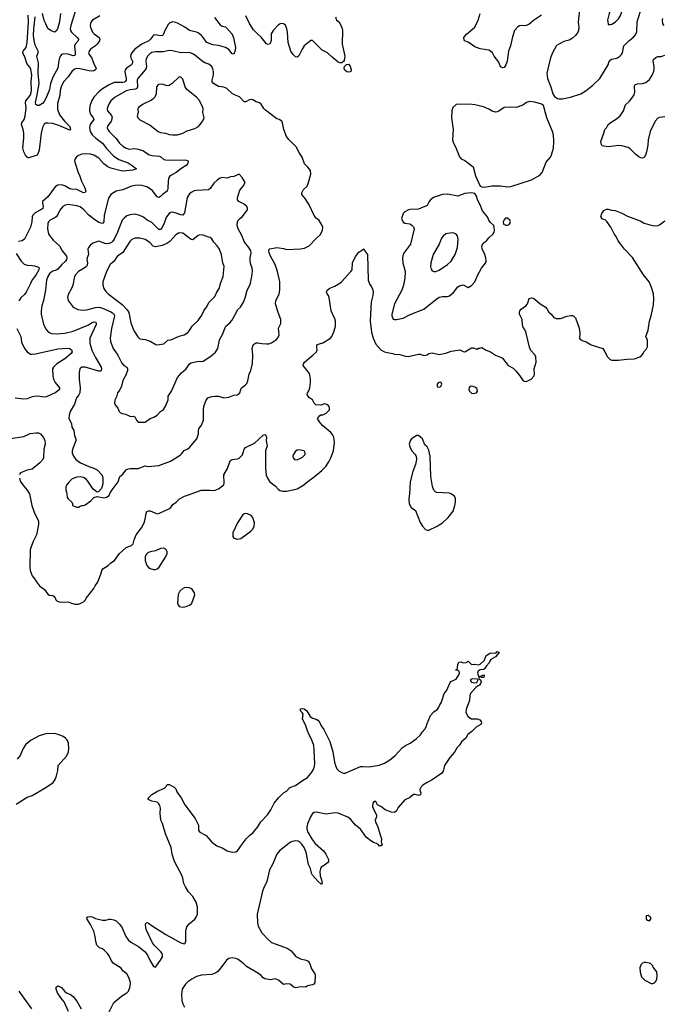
# Model space of a CAD drawing. Header units: inches. Extents: x 1954678 to 2060271, y 904822 to 1016299.
# Tile 343 of 403: x 2045683 to 2053213, y 965055 to 976577. Entities that reach past the tile are written whole.
import ezdxf

# ---------------------------------------------------------------- set-up
doc = ezdxf.new("R2010")
doc.units = ezdxf.units.IN
doc.header["$MEASUREMENT"] = 0
for name, color, linetype in [('C0946', 7, 'Continuous'), ('C0947', 7, 'Continuous'), ('C0956', 7, 'Continuous'), ('C0957', 7, 'Continuous')]:
    doc.layers.add(name, color=color, linetype=linetype)

msp = doc.modelspace()

# ---------------------------------------------------------------- linework, layer by layer
at = {"layer": 'C0946', "color": 5}
for points, elevation in [([(2045881, 970000), (2045913, 969953), (2045971, 969910), (2046013, 969853), (2046030, 969842), (2046070, 969837), (2046086, 969826), (2046099, 969810), (2046107, 969787), (2046117, 969777), (2046145, 969765), (2046180, 969760), (2046250, 969763), (2046290, 969747), (2046330, 969737), (2046370, 969737), (2046390, 969743), (2046430, 969764), (2046450, 969783), (2046463, 969810), (2046550, 969919), (2046565, 969950), (2046592, 969990), (2046596, 970000)], 620), ([(2046723, 964950), (2046785, 965075), (2046873, 965150), (2046935, 965190), (2046955, 965210), (2046972, 965250), (2046980, 965290), (2046979, 965310), (2046961, 965370), (2046936, 965410), (2046890, 965447), (2046870, 965476), (2046776, 965536), (2046754, 965570), (2046730, 965623), (2046710, 965649), (2046670, 965689), (2046650, 965704), (2046617, 965717), (2046586, 965746), (2046574, 965790), (2046567, 965850), (2046550, 965910), (2046513, 965990), (2046473, 966050), (2046468, 966072), (2046480, 966080), (2046510, 966084), (2046530, 966079), (2046570, 966059), (2046650, 966041), (2046690, 966039), (2046729, 966051), (2046750, 966051), (2046783, 966043), (2046810, 966031), (2046850, 965991), (2046881, 965950), (2046923, 965850), (2046950, 965808), (2046983, 965783), (2047072, 965732), (2047149, 965669), (2047182, 965622), (2047206, 965570), (2047250, 965496), (2047270, 965491), (2047331, 965570), (2047354, 965610), (2047355, 965630), (2047349, 965650), (2047335, 965670), (2047261, 965741), (2047236, 965776), (2047161, 965930), (2047154, 965986), (2047159, 966001), (2047170, 966011), (2047190, 966004), (2047232, 965972), (2047394, 965870), (2047570, 965776), (2047610, 965762), (2047618, 965770), (2047626, 965794), (2047628, 965910), (2047638, 965962), (2047664, 965996), (2047730, 966050), (2047747, 966073), (2047762, 966110), (2047763, 966190), (2047746, 966250), (2047710, 966315), (2047659, 966370), (2047621, 966430), (2047604, 966470), (2047592, 966530), (2047575, 966575), (2047500, 966710), (2047490, 966737), (2047468, 966810), (2047455, 966890), (2047390, 967050), (2047354, 967170), (2047336, 967210), (2047327, 967293), (2047330, 967350), (2047322, 967382), (2047310, 967401), (2047290, 967419), (2047270, 967426), (2047228, 967430), (2047186, 967450), (2047188, 967470), (2047229, 967510), (2047294, 967550), (2047376, 967584), (2047397, 967603), (2047410, 967625), (2047430, 967626), (2047490, 967595), (2047510, 967575), (2047523, 967543), (2047571, 967470), (2047616, 967390), (2047737, 967230), (2047775, 967150), (2047775, 967090), (2047790, 967071), (2047866, 967030), (2047930, 966951), (2047991, 966910), (2048050, 966884), (2048110, 966849), (2048170, 966836), (2048210, 966838), (2048231, 966850), (2048284, 966930), (2048333, 966990), (2048370, 967029), (2048414, 967066), (2048469, 967131), (2048503, 967190), (2048583, 967270), (2048621, 967330), (2048662, 967410), (2048709, 967471), (2048770, 967528), (2048803, 967550), (2048842, 967590), (2048910, 967616), (2048990, 967674), (2049050, 967710), (2049102, 967770), (2049124, 967810), (2049134, 967846), (2049135, 967870), (2049129, 968030), (2049123, 968083), (2049098, 968158), (2049070, 968210), (2049050, 968254), (2049026, 968326), (2048993, 968390), (2048998, 968450), (2048989, 968469), (2048970, 968488), (2048970, 968512), (2048990, 968516), (2049010, 968511), (2049042, 968490), (2049083, 968423), (2049110, 968403), (2049150, 968391), (2049170, 968379), (2049190, 968356), (2049212, 968312), (2049243, 968270), (2049310, 968131), (2049346, 968010), (2049366, 967890), (2049377, 967850), (2049395, 967810), (2049422, 967782), (2049450, 967766), (2049470, 967760), (2049490, 967760), (2049670, 967836), (2049699, 967839), (2049770, 967834), (2049890, 967852), (2049950, 967876), (2050000, 967908)], 580), ([(2045642, 967398), (2045770, 967477), (2045830, 967500), (2045990, 967590), (2046073, 967650), (2046096, 967684), (2046114, 967730), (2046128, 967790), (2046132, 967850), (2046230, 967960), (2046255, 968010), (2046259, 968050), (2046253, 968110), (2046238, 968150), (2046220, 968170), (2046190, 968190), (2046145, 968210), (2046090, 968224), (2045990, 968218), (2045910, 968197), (2045810, 968141), (2045750, 968092), (2045722, 968050), (2045690, 967965), (2045655, 967925)], 620), ([(2050000, 967314), (2049958, 967330), (2049910, 967369), (2049870, 967388), (2049850, 967428), (2049830, 967429), (2049816, 967410), (2049811, 967370), (2049825, 967330), (2049856, 967270), (2049856, 967250), (2049843, 967210), (2049847, 967190), (2049873, 967133), (2049895, 967050), (2049917, 966990), (2049912, 966952), (2049922, 966930), (2049912, 966910), (2049890, 966909), (2049882, 966922), (2049857, 966937), (2049830, 966945), (2049790, 966969), (2049737, 967010), (2049670, 967105), (2049612, 967152), (2049556, 967216), (2049523, 967243), (2049410, 967292), (2049370, 967296), (2049270, 967280), (2049150, 967304), (2049130, 967300), (2049110, 967288), (2049084, 967250), (2049050, 967166), (2049043, 967130), (2049043, 967110), (2049054, 967070), (2049103, 966983), (2049138, 966938), (2049236, 966850), (2049266, 966810), (2049295, 966750), (2049295, 966725), (2049285, 966710), (2049250, 966682), (2049210, 966658), (2049201, 966639), (2049195, 966610), (2049197, 966557), (2049215, 966510), (2049222, 966470), (2049218, 966462), (2049210, 966462), (2049175, 966490), (2049110, 966564), (2049098, 966590), (2049085, 966645), (2049062, 966690), (2049034, 966834), (2049010, 966890), (2048984, 966930), (2048965, 966950), (2048942, 966962), (2048910, 966966), (2048870, 966960), (2048850, 966951), (2048724, 966850), (2048690, 966810), (2048641, 966690), (2048605, 966630), (2048575, 966490), (2048534, 966410), (2048523, 966377), (2048461, 966110), (2048466, 966010), (2048472, 965970), (2048517, 965890), (2048590, 965814), (2048630, 965779), (2048811, 965710), (2048859, 965679), (2048913, 965613), (2048968, 965588), (2049033, 965573), (2049059, 965559), (2049076, 965530), (2049096, 965470), (2049136, 965410), (2049141, 965390), (2049136, 965310), (2049125, 965290), (2049110, 965281), (2049050, 965269), (2049030, 965255), (2048970, 965261), (2048934, 965250), (2048910, 965249), (2048890, 965255), (2048846, 965290), (2048807, 965293), (2048770, 965288), (2048710, 965339), (2048670, 965353), (2048618, 965342), (2048550, 965353), (2048530, 965365), (2048509, 965390), (2048477, 965417), (2048338, 965499), (2048307, 965530), (2048240, 965580), (2048212, 965592), (2048170, 965597), (2048130, 965590), (2048102, 965570), (2048038, 965482), (2048000, 965440), (2047978, 965422), (2047930, 965404), (2047810, 965397), (2047750, 965379), (2047697, 965350), (2047650, 965317), (2047623, 965290), (2047595, 965250), (2047585, 965230), (2047574, 965170), (2047581, 965101), (2047590, 965061), (2047610, 965021)], 580), ([(2045674, 965210), (2045821, 965001)], 580), ([(2046255, 964970), (2046202, 965082), (2046163, 965130), (2046124, 965190), (2046109, 965230), (2046110, 965254), (2046130, 965271), (2046150, 965262), (2046171, 965251), (2046206, 965210), (2046230, 965190), (2046276, 965170), (2046310, 965147), (2046350, 965091), (2046401, 965001)], 580)]:
    msp.add_lwpolyline(points, dxfattribs=dict(at, elevation=elevation))
at = {"layer": 'C0946', "color": 5, "elevation": 620}
msp.add_lwpolyline([(2047630, 969933), (2047610, 969930), (2047590, 969920), (2047558, 969890), (2047536, 969850), (2047530, 969750), (2047536, 969730), (2047550, 969711), (2047570, 969704), (2047603, 969703), (2047630, 969709), (2047670, 969727), (2047698, 969750), (2047733, 969847), (2047729, 969870), (2047695, 969915), (2047670, 969930)], close=True, dxfattribs=at)
at = {"layer": 'C0947', "color": 5}
for points, elevation in [([(2046620, 976620), (2046535, 976570), (2046517, 976550), (2046510, 976533), (2046508, 976510), (2046512, 976490), (2046534, 976430), (2046553, 976410), (2046613, 976370), (2046621, 976350), (2046615, 976330), (2046591, 976289), (2046570, 976270), (2046510, 976230), (2046496, 976210), (2046489, 976190), (2046494, 976170), (2046527, 976127), (2046546, 976070), (2046575, 976015), (2046577, 976010), (2046570, 975990), (2046550, 975978), (2046527, 975973), (2046490, 975977), (2046390, 976002), (2046350, 976004), (2046323, 975997), (2046291, 975969), (2046251, 975909), (2046195, 975850), (2046166, 975790), (2046157, 975750), (2046151, 975690), (2046124, 975596), (2046124, 975530), (2046150, 975465), (2046208, 975388), (2046264, 975330), (2046275, 975310), (2046279, 975290), (2046270, 975282), (2046139, 975339), (2046070, 975360), (2046010, 975367), (2045990, 975364), (2045970, 975354), (2045950, 975315), (2045935, 975250), (2045909, 975051), (2045895, 975005), (2045887, 974993), (2045874, 974986), (2045790, 974960), (2045782, 974962), (2045770, 974967), (2045750, 974992), (2045730, 975031), (2045719, 975079), (2045733, 975190), (2045731, 975250), (2045725, 975290), (2045702, 975350), (2045707, 975370), (2045735, 975410), (2045747, 975453), (2045758, 975542), (2045751, 975609), (2045754, 975626), (2045804, 975690), (2045812, 975710), (2045819, 975750), (2045815, 975850), (2045825, 975930), (2045814, 975994), (2045803, 976023), (2045765, 976065), (2045747, 976130), (2045719, 976190), (2045723, 976210), (2045759, 976250), (2045772, 976308), (2045786, 976546), (2045780, 976630)], 580), ([(2046330, 976672), (2046280, 976510), (2046273, 976470), (2046277, 976450), (2046287, 976430), (2046356, 976370), (2046369, 976350), (2046365, 976330), (2046331, 976290), (2046323, 976270), (2046332, 976190), (2046330, 976164), (2046323, 976157), (2046310, 976155), (2046250, 976173), (2046190, 976179), (2046172, 976168), (2046163, 976157), (2046149, 976130), (2046140, 976100), (2046130, 976010), (2046075, 975910), (2046045, 975830), (2046030, 975758), (2045990, 975654), (2045970, 975618), (2045950, 975594), (2045910, 975574), (2045890, 975573), (2045870, 975583), (2045866, 975606), (2045884, 975676), (2045909, 975830), (2045900, 975950), (2045902, 976070), (2045883, 976150), (2045897, 976190), (2045898, 976210), (2045869, 976269), (2045854, 976310), (2045846, 976390), (2045849, 976470), (2045865, 976610)], 560), ([(2046160, 976650), (2046147, 976553), (2046126, 976470), (2046110, 976444), (2046090, 976432), (2046050, 976446), (2046010, 976475), (2045988, 976530), (2045968, 976568), (2045950, 976650)], 540), ([(2049377, 976610), (2049391, 976571), (2049410, 976558), (2049431, 976530), (2049454, 976474), (2049459, 976450), (2049457, 976290), (2049487, 976150), (2049479, 976101), (2049472, 976088), (2049450, 976073), (2049430, 976071), (2049410, 976081), (2049337, 976137), (2049283, 976190), (2049222, 976222), (2049110, 976335), (2049090, 976335), (2049011, 976270), (2048987, 976233), (2048950, 976153), (2048930, 976139), (2048910, 976143), (2048882, 976170), (2048856, 976210), (2048824, 976310), (2048815, 976430), (2048808, 976469), (2048791, 976511), (2048770, 976530), (2048750, 976533), (2048730, 976528), (2048708, 976512), (2048650, 976449), (2048625, 976410), (2048627, 976333), (2048619, 976310), (2048610, 976296), (2048590, 976285), (2048570, 976296), (2048510, 976372), (2048464, 976410), (2048419, 976459), (2048371, 976531), (2048330, 976622)], 620), ([(2047962, 976602), (2048030, 976518), (2048050, 976502), (2048090, 976492), (2048103, 976483), (2048167, 976407), (2048184, 976364), (2048206, 976250), (2048205, 976215), (2048190, 976173), (2048170, 976178), (2048130, 976226), (2048090, 976251), (2048010, 976275), (2047942, 976282), (2047890, 976301), (2047870, 976313), (2047830, 976370), (2047810, 976390), (2047770, 976421), (2047750, 976432), (2047671, 976451), (2047614, 976490), (2047530, 976535), (2047510, 976544), (2047470, 976551), (2047439, 976541), (2047419, 976521), (2047380, 976450), (2047362, 976398), (2047353, 976390), (2047330, 976387), (2047270, 976401), (2047250, 976396), (2047215, 976350), (2047192, 976330), (2047110, 976290), (2047030, 976230), (2046994, 976190), (2046982, 976170), (2046980, 976150), (2046984, 976130), (2047003, 976090), (2047004, 976070), (2046991, 976050), (2046931, 976010), (2046918, 975990), (2046914, 975966), (2046930, 975890), (2046929, 975870), (2046922, 975858), (2046910, 975847), (2046890, 975843), (2046790, 975840), (2046730, 975814), (2046650, 975766), (2046608, 975732), (2046551, 975670), (2046526, 975630), (2046504, 975570), (2046499, 975510), (2046512, 975470), (2046544, 975430), (2046550, 975410), (2046509, 975351), (2046499, 975310), (2046506, 975270), (2046532, 975230), (2046574, 975190), (2046652, 975132), (2046699, 975070), (2046782, 974982), (2046842, 974942), (2046950, 974900), (2046999, 974870), (2047051, 974830), (2047005, 974815), (2046890, 974804), (2046870, 974808), (2046750, 974838), (2046714, 974854), (2046669, 974889), (2046610, 974956), (2046550, 974990), (2046510, 975002), (2046450, 975007), (2046410, 975002), (2046370, 974989), (2046348, 974972), (2046330, 974950), (2046325, 974930), (2046326, 974910), (2046365, 974790), (2046387, 974747), (2046406, 974686), (2046446, 974610), (2046455, 974570), (2046450, 974553), (2046428, 974552), (2046350, 974589), (2046290, 974592), (2046270, 974597), (2046210, 974632), (2046170, 974646), (2046130, 974640), (2046098, 974622), (2046010, 974505), (2045949, 974450), (2045948, 974430), (2045959, 974390), (2045952, 974368), (2045930, 974350), (2045864, 974316), (2045838, 974290), (2045830, 974270), (2045824, 974210), (2045808, 974150), (2045737, 974010), (2045710, 973987), (2045670, 973980)], 620), ([(2045640, 973840), (2045699, 973750), (2045736, 973716), (2045770, 973704), (2045830, 973701), (2045856, 973696), (2045901, 973681), (2045910, 973671), (2045907, 973650), (2045870, 973588), (2045828, 973532), (2045811, 973489), (2045758, 973390), (2045738, 973362), (2045697, 973323), (2045674, 973286)], 620), ([(2046596, 970000), (2046632, 970088), (2046644, 970130), (2046657, 970150), (2046719, 970190), (2046750, 970221), (2046791, 970249), (2046849, 970330), (2046930, 970402), (2046990, 970425), (2047010, 970445), (2047021, 970490), (2047047, 970550), (2047107, 970630), (2047138, 970690), (2047152, 970730), (2047162, 970798), (2047170, 970821), (2047190, 970830), (2047210, 970828), (2047290, 970796), (2047319, 970801), (2047427, 970853), (2047450, 970870), (2047475, 970905), (2047513, 970930), (2047554, 970970), (2047610, 971002), (2047670, 971019), (2047806, 971070), (2047911, 971071), (2047933, 971067), (2047971, 971071), (2048010, 971086), (2048070, 971132), (2048077, 971150), (2048073, 971250), (2048116, 971324), (2048145, 971415), (2048170, 971431), (2048230, 971437), (2048250, 971447), (2048290, 971485), (2048309, 971550), (2048325, 971570), (2048430, 971623), (2048530, 971716), (2048550, 971722), (2048558, 971718), (2048571, 971690), (2048566, 971650), (2048577, 971590), (2048560, 971530), (2048557, 971450), (2048560, 971330), (2048568, 971248), (2048584, 971210), (2048610, 971169), (2048677, 971117), (2048710, 971080), (2048730, 971066), (2048758, 971058), (2048810, 971059), (2048930, 971085), (2048996, 971124), (2049070, 971184), (2049130, 971226), (2049218, 971302), (2049263, 971350), (2049298, 971402), (2049323, 971450), (2049353, 971530), (2049366, 971630), (2049358, 971690), (2049342, 971722), (2049325, 971745), (2049230, 971824), (2049206, 971850), (2049189, 971870), (2049169, 971911), (2049190, 971942), (2049208, 971952), (2049230, 971952), (2049270, 971972), (2049308, 972010), (2049308, 972030), (2049302, 972050), (2049290, 972068), (2049250, 972082), (2049207, 972067), (2049148, 972068), (2049128, 972088), (2049108, 972130), (2049072, 972152), (2049045, 972185), (2049049, 972210), (2049067, 972233), (2049078, 972270), (2049086, 972330), (2049085, 972375), (2049075, 972435), (2048999, 972530), (2049004, 972550), (2049017, 972570), (2049114, 972650), (2049154, 972690), (2049164, 972710), (2049158, 972750), (2049161, 972770), (2049190, 972785), (2049230, 972796), (2049319, 972850), (2049336, 972870), (2049357, 972923), (2049376, 972990), (2049376, 973050), (2049370, 973075), (2049327, 973170), (2049304, 973324), (2049294, 973350), (2049279, 973370), (2049274, 973390), (2049282, 973410), (2049310, 973436), (2049370, 973458), (2049416, 973484), (2049449, 973510), (2049559, 973630), (2049572, 973650), (2049577, 973730), (2049610, 973805), (2049650, 973858), (2049710, 973894), (2049717, 973877), (2049753, 973830), (2049762, 973530), (2049779, 973479), (2049799, 973450), (2049814, 973414), (2049817, 973390), (2049813, 973350), (2049796, 973270), (2049786, 973134), (2049785, 973050), (2049800, 972920), (2049817, 972850), (2049850, 972778), (2049910, 972712), (2049950, 972689), (2050000, 972680)], 620), ([(2045650, 972963), (2045695, 972870), (2045705, 972805), (2045737, 972730), (2045770, 972690), (2045810, 972664), (2045830, 972661), (2045866, 972666), (2046130, 972727), (2046230, 972734), (2046270, 972730), (2046290, 972715), (2046295, 972690), (2046285, 972670), (2046210, 972607), (2046117, 972550), (2046077, 972510), (2046067, 972490), (2046070, 972410), (2046080, 972370), (2046097, 972330), (2046150, 972270), (2046147, 972250), (2046104, 972216), (2045997, 972163), (2045970, 972161), (2045890, 972170), (2045852, 972168), (2045830, 972164), (2045770, 972140), (2045730, 972135), (2045631, 972149)], 620), ([(2045550, 971670), (2045730, 971701), (2045805, 971735), (2045870, 971742), (2045901, 971741), (2045925, 971730), (2045958, 971690), (2045976, 971656), (2045980, 971610), (2045964, 971550), (2045962, 971450), (2045955, 971430), (2045920, 971390), (2045830, 971318), (2045770, 971304), (2045710, 971281), (2045690, 971269), (2045679, 971250)], 620), ([(2045679, 971210), (2045690, 971178), (2045730, 971119), (2045772, 971072), (2045796, 971030), (2045823, 970890), (2045853, 970813), (2045903, 970710), (2045902, 970670), (2045878, 970550), (2045840, 970470), (2045809, 970390), (2045805, 970370), (2045800, 970170), (2045807, 970130), (2045829, 970069), (2045861, 970030), (2045881, 970000)], 620)]:
    msp.add_lwpolyline(points, dxfattribs=dict(at, elevation=elevation))
for points, elevation in [([(2047430, 976217), (2047360, 976200), (2047270, 976201), (2047229, 976191), (2047204, 976176), (2047178, 976150), (2047164, 976116), (2047160, 976090), (2047167, 976030), (2047162, 976010), (2047150, 975990), (2047065, 975890), (2047057, 975870), (2047063, 975790), (2047055, 975770), (2047037, 975763), (2046976, 975756), (2046930, 975743), (2046799, 975670), (2046750, 975628), (2046727, 975590), (2046710, 975550), (2046708, 975530), (2046712, 975510), (2046756, 975456), (2046764, 975430), (2046752, 975388), (2046709, 975330), (2046706, 975310), (2046715, 975290), (2046730, 975270), (2046810, 975187), (2046852, 975132), (2046890, 975095), (2046930, 975073), (2046963, 975063), (2047030, 975068), (2047070, 975062), (2047130, 975041), (2047190, 975000), (2047229, 974989), (2047319, 974979), (2047336, 974970), (2047370, 974942), (2047390, 974937), (2047490, 974933), (2047617, 974937), (2047651, 974930), (2047655, 974910), (2047648, 974890), (2047630, 974870), (2047580, 974840), (2047513, 974787), (2047450, 974754), (2047437, 974743), (2047429, 974730), (2047419, 974690), (2047417, 974603), (2047410, 974569), (2047354, 974530), (2047330, 974506), (2047310, 974497), (2047290, 974504), (2047240, 974570), (2047210, 974598), (2047170, 974619), (2047110, 974638), (2047070, 974641), (2047030, 974637), (2046990, 974627), (2046890, 974587), (2046810, 974570), (2046749, 974531), (2046723, 974490), (2046672, 974290), (2046668, 974212), (2046650, 974191), (2046610, 974202), (2046545, 974245), (2046490, 974291), (2046434, 974350), (2046390, 974385), (2046350, 974398), (2046250, 974414), (2046213, 974407), (2046188, 974390), (2046153, 974347), (2046124, 974290), (2046109, 974271), (2046086, 974254), (2046038, 974230), (2046021, 974210), (2046011, 974190), (2046009, 974130), (2046020, 974070), (2046030, 974050), (2046076, 973996), (2046150, 973930), (2046178, 973870), (2046216, 973830), (2046229, 973810), (2046235, 973790), (2046230, 973770), (2046217, 973750), (2046175, 973710), (2046130, 973656), (2046110, 973646), (2046070, 973634), (2046037, 973610), (2046012, 973570), (2045997, 973530), (2045984, 973410), (2045960, 973290), (2045941, 973230), (2045933, 973170), (2045935, 973130), (2045961, 973010), (2045992, 972950), (2046019, 972919), (2046050, 972906), (2046110, 972900), (2046210, 972910), (2046307, 972930), (2046478, 973002), (2046530, 973033), (2046550, 973040), (2046570, 973038), (2046576, 973030), (2046576, 973010), (2046504, 972850), (2046504, 972790), (2046528, 972710), (2046570, 972622), (2046635, 972510), (2046639, 972490), (2046637, 972470), (2046630, 972462), (2046610, 972464), (2046450, 972510), (2046410, 972509), (2046388, 972492), (2046378, 972450), (2046379, 972370), (2046389, 972269), (2046386, 972210), (2046375, 972185), (2046349, 972150), (2046322, 972078), (2046273, 971990), (2046260, 971950), (2046259, 971910), (2046290, 971850), (2046293, 971810), (2046316, 971770), (2046324, 971710), (2046339, 971670), (2046340, 971650), (2046303, 971557), (2046296, 971530), (2046296, 971510), (2046311, 971470), (2046341, 971430), (2046394, 971390), (2046490, 971348), (2046550, 971330), (2046590, 971308), (2046642, 971250), (2046653, 971230), (2046656, 971210), (2046654, 971146), (2046641, 971090), (2046610, 971055), (2046590, 971048), (2046543, 971083), (2046478, 971178), (2046460, 971200), (2046430, 971221), (2046390, 971228), (2046350, 971223), (2046298, 971202), (2046263, 971170), (2046231, 971130), (2046222, 971110), (2046223, 971070), (2046231, 971050), (2046239, 970990), (2046251, 970970), (2046292, 970930), (2046302, 970910), (2046302, 970890), (2046350, 970871), (2046370, 970871), (2046390, 970882), (2046409, 970891), (2046430, 970891), (2046450, 970898), (2046515, 970945), (2046550, 970985), (2046590, 970998), (2046670, 970983), (2046698, 970990), (2046728, 971010), (2046740, 971040), (2046763, 971077), (2046790, 971105), (2046836, 971170), (2046855, 971230), (2046890, 971259), (2046930, 971308), (2046950, 971322), (2046974, 971326), (2047070, 971325), (2047150, 971355), (2047190, 971350), (2047310, 971360), (2047448, 971412), (2047560, 971480), (2047581, 971499), (2047606, 971534), (2047650, 971553), (2047669, 971570), (2047755, 971670), (2047775, 971730), (2047774, 971770), (2047779, 971790), (2047810, 971831), (2047832, 971890), (2047835, 971970), (2047832, 972010), (2047838, 972050), (2047862, 972118), (2047885, 972150), (2047930, 972166), (2047970, 972173), (2048010, 972170), (2048070, 972151), (2048130, 972158), (2048190, 972183), (2048230, 972187), (2048259, 972210), (2048269, 972250), (2048279, 972270), (2048321, 972299), (2048339, 972321), (2048353, 972350), (2048369, 972430), (2048388, 972472), (2048407, 972553), (2048411, 972650), (2048402, 972730), (2048416, 972770), (2048433, 972787), (2048450, 972795), (2048470, 972796), (2048514, 972786), (2048570, 972782), (2048596, 972784), (2048630, 972794), (2048686, 972834), (2048710, 972866), (2048720, 972890), (2048712, 972968), (2048737, 973023), (2048738, 973070), (2048706, 973150), (2048676, 973250), (2048680, 973290), (2048705, 973335), (2048719, 973370), (2048726, 973410), (2048725, 973510), (2048700, 973630), (2048671, 973711), (2048617, 973810), (2048602, 973850), (2048598, 973870), (2048601, 973890), (2048610, 973896), (2048690, 973910), (2048770, 973899), (2048810, 973889), (2048970, 973897), (2049015, 973905), (2049070, 973931), (2049150, 974016), (2049199, 974061), (2049225, 974110), (2049229, 974150), (2049222, 974170), (2049187, 974227), (2049150, 974254), (2049130, 974284), (2049070, 974409), (2049023, 974483), (2048983, 974530), (2048984, 974550), (2049004, 974590), (2049046, 974630), (2049063, 974670), (2049089, 974770), (2049084, 974810), (2049054, 974850), (2049016, 974890), (2048987, 974967), (2048956, 975016), (2048919, 975090), (2048830, 975176), (2048806, 975210), (2048773, 975290), (2048757, 975370), (2048749, 975389), (2048718, 975410), (2048690, 975417), (2048557, 975517), (2048539, 975539), (2048510, 975589), (2048490, 975605), (2048450, 975617), (2048410, 975639), (2048390, 975643), (2048370, 975639), (2048330, 975616), (2048310, 975617), (2048255, 975675), (2048197, 975697), (2048170, 975712), (2048105, 975770), (2048070, 975787), (2048010, 975796), (2047952, 975830), (2047935, 975850), (2047934, 975870), (2047952, 975930), (2047952, 975970), (2047943, 976003), (2047930, 976030), (2047897, 976057), (2047850, 976072), (2047830, 976084), (2047715, 976175), (2047670, 976193), (2047570, 976187), (2047470, 976214)], 640), ([(2049530, 975962), (2049510, 975967), (2049485, 975990), (2049478, 976010), (2049485, 976030), (2049506, 976054), (2049530, 976057), (2049550, 976031), (2049561, 975990), (2049556, 975970), (2049550, 975965)], 620), ([(2047550, 975909), (2047467, 975830), (2047430, 975805), (2047410, 975803), (2047350, 975821), (2047310, 975817), (2047298, 975810), (2047284, 975790), (2047278, 975710), (2047262, 975670), (2047246, 975650), (2047226, 975634), (2047127, 975590), (2047071, 975550), (2047066, 975530), (2047067, 975490), (2047059, 975450), (2047064, 975430), (2047090, 975403), (2047210, 975344), (2047304, 975270), (2047330, 975256), (2047390, 975250), (2047430, 975235), (2047470, 975230), (2047530, 975230), (2047590, 975248), (2047643, 975277), (2047730, 975305), (2047773, 975327), (2047796, 975350), (2047827, 975393), (2047842, 975430), (2047827, 975490), (2047829, 975530), (2047825, 975550), (2047785, 975630), (2047750, 975671), (2047640, 975760), (2047620, 975790), (2047590, 975881), (2047570, 975905)], 660), ([(2048250, 974769), (2048190, 974742), (2048150, 974737), (2048110, 974724), (2048050, 974729), (2048030, 974721), (2047999, 974701), (2047956, 974664), (2047910, 974603), (2047890, 974587), (2047750, 974579), (2047726, 974574), (2047690, 974556), (2047670, 974537), (2047644, 974496), (2047610, 974317), (2047601, 974299), (2047590, 974289), (2047570, 974292), (2047514, 974314), (2047470, 974323), (2047450, 974320), (2047431, 974309), (2047400, 974270), (2047370, 974188), (2047350, 974146), (2047330, 974120), (2047310, 974123), (2047230, 974202), (2047174, 974230), (2047130, 974264), (2047090, 974286), (2047030, 974300), (2046970, 974295), (2046937, 974283), (2046904, 974256), (2046883, 974230), (2046828, 974090), (2046787, 974010), (2046770, 973983), (2046756, 973970), (2046730, 973957), (2046690, 973953), (2046610, 973984), (2046538, 973962), (2046510, 973939), (2046486, 973910), (2046478, 973890), (2046487, 973830), (2046472, 973788), (2046470, 973770), (2046477, 973730), (2046474, 973706), (2046464, 973690), (2046450, 973678), (2046370, 973630), (2046335, 973590), (2046325, 973570), (2046306, 973470), (2046289, 973430), (2046252, 973370), (2046242, 973330), (2046250, 973290), (2046310, 973211), (2046364, 973184), (2046418, 973178), (2046470, 973181), (2046570, 973208), (2046611, 973211), (2046650, 973202), (2046750, 973158), (2046770, 973147), (2046788, 973128), (2046792, 973110), (2046756, 972964), (2046742, 972850), (2046746, 972810), (2046778, 972730), (2046830, 972650), (2046879, 972559), (2046903, 972530), (2046935, 972510), (2046946, 972490), (2046944, 972470), (2046925, 972415), (2046890, 972353), (2046873, 972287), (2046853, 972247), (2046827, 972210), (2046817, 972163), (2046795, 972125), (2046791, 972090), (2046799, 972070), (2046831, 972030), (2046847, 971990), (2046860, 971980), (2046882, 971970), (2046922, 971962), (2046970, 971936), (2046990, 971933), (2047010, 971936), (2047030, 971931), (2047051, 971891), (2047070, 971866), (2047150, 971865), (2047209, 971910), (2047253, 971927), (2047290, 971948), (2047330, 971993), (2047364, 972016), (2047387, 972053), (2047412, 972110), (2047418, 972130), (2047421, 972170), (2047460, 972230), (2047528, 972390), (2047574, 972446), (2047630, 972491), (2047671, 972549), (2047690, 972560), (2047770, 972581), (2047810, 972578), (2047830, 972582), (2047920, 972640), (2047974, 972686), (2047991, 972709), (2048000, 972730), (2048021, 972830), (2048060, 972900), (2048085, 972975), (2048095, 972990), (2048141, 973030), (2048163, 973057), (2048215, 973145), (2048230, 973181), (2048267, 973213), (2048301, 973270), (2048320, 973320), (2048344, 973410), (2048376, 973470), (2048385, 973495), (2048400, 973570), (2048407, 973633), (2048401, 973670), (2048386, 973710), (2048380, 973750), (2048380, 973790), (2048391, 973850), (2048387, 973870), (2048365, 973910), (2048314, 973974), (2048282, 974050), (2048240, 974130), (2048227, 974170), (2048230, 974210), (2048238, 974230), (2048253, 974247), (2048286, 974270), (2048349, 974350), (2048349, 974370), (2048342, 974390), (2048300, 974420), (2048245, 974450), (2048232, 974470), (2048232, 974492), (2048259, 974581), (2048297, 974630), (2048319, 974670), (2048285, 974730)], 660), ([(2047550, 974081), (2047510, 974059), (2047438, 973982), (2047404, 973956), (2047350, 973934), (2047270, 973920), (2047246, 973926), (2047205, 973970), (2047150, 974003), (2047090, 974021), (2047030, 974022), (2046994, 974006), (2046970, 973980), (2046888, 973852), (2046827, 973810), (2046810, 973790), (2046789, 973751), (2046741, 973710), (2046697, 973630), (2046655, 973510), (2046655, 973470), (2046667, 973430), (2046690, 973396), (2046716, 973370), (2046883, 973243), (2046942, 973182), (2046959, 973150), (2046985, 973030), (2047006, 972966), (2047022, 972930), (2047039, 972910), (2047065, 972865), (2047090, 972844), (2047150, 972835), (2047210, 972813), (2047274, 972774), (2047290, 972771), (2047370, 972785), (2047415, 972825), (2047450, 972831), (2047550, 972873), (2047609, 972890), (2047650, 972915), (2047670, 972939), (2047700, 972990), (2047770, 973057), (2047796, 973090), (2047810, 973110), (2047836, 973170), (2047868, 973212), (2047898, 973270), (2047964, 973336), (2047990, 973390), (2048017, 973430), (2048038, 973502), (2048064, 973570), (2048074, 973690), (2048061, 973730), (2048044, 973824), (2048021, 973890), (2047995, 973930), (2047953, 973973), (2047931, 974011), (2047910, 974027), (2047890, 974030), (2047830, 974055), (2047790, 974058), (2047770, 974050), (2047710, 974001), (2047690, 974006), (2047590, 974079)], 680), ([(2048950, 971544), (2048930, 971541), (2048910, 971529), (2048885, 971490), (2048877, 971470), (2048881, 971450), (2048898, 971430), (2048930, 971428), (2048990, 971459), (2049021, 971490), (2049024, 971510), (2049013, 971533)], 640), ([(2048330, 970799), (2048310, 970796), (2048290, 970779), (2048230, 970690), (2048178, 970570), (2048176, 970530), (2048190, 970508), (2048230, 970498), (2048270, 970506), (2048389, 970590), (2048410, 970615), (2048428, 970650), (2048430, 970690), (2048410, 970750), (2048390, 970774), (2048350, 970795)], 620), ([(2047370, 970392), (2047330, 970389), (2047270, 970362), (2047211, 970349), (2047182, 970338), (2047163, 970317), (2047151, 970290), (2047151, 970250), (2047171, 970190), (2047190, 970167), (2047210, 970154), (2047250, 970142), (2047270, 970143), (2047290, 970151), (2047315, 970170), (2047390, 970286), (2047407, 970330), (2047409, 970350), (2047401, 970370), (2047386, 970386)], 620)]:
    msp.add_lwpolyline(points, close=True, dxfattribs=dict(at, elevation=elevation))
at = {"layer": 'C0956', "color": 5, "elevation": 580}
msp.add_lwpolyline([(2050000, 967908), (2050031, 967929), (2050075, 967965), (2050162, 968058), (2050197, 968083), (2050250, 968110), (2050320, 968160), (2050372, 968210), (2050390, 968238), (2050424, 968276), (2050439, 968301), (2050450, 968341), (2050490, 968433), (2050530, 968478), (2050570, 968510), (2050588, 968532), (2050593, 968550), (2050617, 968590), (2050649, 968690), (2050676, 968724), (2050720, 968820), (2050729, 968831), (2050790, 968858), (2050822, 968910), (2050828, 968930), (2050826, 968950), (2050810, 968966), (2050786, 968966), (2050790, 968974), (2050802, 968978), (2050807, 968993), (2050809, 969031), (2050822, 969058), (2050850, 969062), (2050870, 969052), (2050907, 969053), (2050930, 969072), (2050970, 969032), (2051010, 969036), (2051050, 969026), (2051070, 969035), (2051120, 969080), (2051142, 969138), (2051179, 969161), (2051193, 969167), (2051255, 969165), (2051270, 969182), (2051291, 969170), (2051250, 969122), (2051197, 969090), (2051183, 969070), (2051176, 969050), (2051143, 969017), (2051121, 968979), (2051108, 968972), (2051070, 968969), (2051046, 968954), (2051041, 968930), (2051050, 968894), (2051070, 968892), (2051111, 968911), (2051122, 968890), (2051110, 968878), (2051090, 968878), (2051070, 968886), (2051058, 968882), (2051054, 968870), (2051058, 968858), (2051073, 968853), (2051082, 968830), (2051076, 968810), (2051062, 968790), (2051041, 968779), (2051019, 968761), (2050959, 968690), (2050951, 968669), (2050944, 968610), (2050908, 968510), (2050901, 968470), (2050926, 968426), (2050950, 968406), (2050970, 968397), (2051034, 968394), (2051065, 968385), (2051084, 968364), (2051085, 968350), (2051078, 968330), (2051022, 968298), (2050973, 968247), (2050927, 968213), (2050901, 968170), (2050852, 968128), (2050830, 968089), (2050801, 968059), (2050770, 968004), (2050717, 967943), (2050654, 967850), (2050637, 967783), (2050622, 967758), (2050510, 967680), (2050449, 967651), (2050400, 967620), (2050381, 967599), (2050365, 967570), (2050367, 967547), (2050375, 967530), (2050374, 967506), (2050350, 967499), (2050310, 967509), (2050290, 967509), (2050242, 967470), (2050191, 967449), (2050110, 967358), (2050090, 967318), (2050070, 967298), (2050030, 967302), (2050000, 967314)], dxfattribs=at)
at = {"layer": 'C0956', "color": 5}
for points, elevation in [([(2050977, 968863), (2050952, 968850), (2050970, 968825), (2051010, 968818), (2051030, 968822), (2051046, 968850), (2051038, 968858)], 580), ([(2053035, 966095), (2053014, 966090), (2053012, 966050), (2053030, 966038), (2053050, 966032), (2053068, 966050), (2053068, 966070), (2053060, 966080)], 620), ([(2053010, 965542), (2052990, 965542), (2052970, 965535), (2052950, 965518), (2052938, 965482), (2052941, 965430), (2052957, 965377), (2052997, 965337), (2053070, 965298), (2053090, 965299), (2053110, 965306), (2053130, 965331), (2053136, 965350), (2053143, 965390), (2053136, 965436), (2053095, 965490), (2053090, 965506), (2053066, 965530), (2053050, 965538)], 620)]:
    msp.add_lwpolyline(points, close=True, dxfattribs=dict(at, elevation=elevation))
at = {"layer": 'C0957', "color": 5}
for points, elevation in [([(2052730, 976938), (2052710, 976915), (2052614, 976730), (2052578, 976650), (2052562, 976570), (2052567, 976527), (2052570, 976522), (2052590, 976519), (2052610, 976526), (2052650, 976549), (2052690, 976585), (2052710, 976618), (2052728, 976670), (2052744, 976730), (2052753, 976810), (2052738, 976918)], 660), ([(2051650, 975619), (2051614, 975606), (2051570, 975578), (2051491, 975549), (2051430, 975554), (2051351, 975549), (2051290, 975508), (2051270, 975498), (2051250, 975495), (2051210, 975506), (2051170, 975531), (2051110, 975558), (2051010, 975581), (2050950, 975587), (2050790, 975584), (2050752, 975548), (2050738, 975510), (2050735, 975430), (2050753, 975290), (2050748, 975170), (2050759, 975130), (2050780, 975090), (2050830, 974970), (2050850, 974950), (2050891, 974930), (2050990, 974854), (2051016, 974750), (2051070, 974627), (2051090, 974619), (2051117, 974617), (2051210, 974632), (2051310, 974631), (2051390, 974620), (2051430, 974625), (2051670, 974701), (2051770, 974756), (2051795, 974790), (2051843, 974910), (2051893, 974967), (2051906, 974994), (2051930, 975074), (2051934, 975150), (2051929, 975230), (2051917, 975270), (2051850, 975430), (2051812, 975572), (2051787, 975587), (2051711, 975611)], 640), ([(2050970, 974552), (2050890, 974542), (2050810, 974513), (2050690, 974536), (2050628, 974532), (2050524, 974496), (2050491, 974470), (2050474, 974450), (2050450, 974404), (2050350, 974361), (2050250, 974356), (2050231, 974350), (2050191, 974330), (2050170, 974310), (2050151, 974250), (2050168, 974208), (2050190, 974197), (2050246, 974186), (2050270, 974173), (2050292, 974152), (2050297, 974130), (2050256, 973950), (2050184, 973856), (2050170, 973830), (2050161, 973790), (2050164, 973730), (2050194, 973630), (2050188, 973552), (2050174, 973470), (2050154, 973410), (2050069, 973250), (2050038, 973130), (2050038, 973110), (2050053, 973073), (2050067, 973067), (2050090, 973067), (2050170, 973082), (2050250, 973125), (2050410, 973190), (2050550, 973303), (2050590, 973329), (2050630, 973337), (2050690, 973336), (2050710, 973345), (2050757, 973383), (2050810, 973450), (2050830, 973464), (2050873, 973473), (2050930, 973441), (2050970, 973467), (2051010, 973511), (2051044, 973590), (2051085, 973670), (2051133, 973727), (2051140, 973750), (2051138, 973790), (2051120, 973840), (2051095, 973890), (2051090, 973931), (2051110, 973964), (2051145, 973990), (2051170, 974023), (2051222, 974070), (2051235, 974090), (2051238, 974110), (2051235, 974150), (2051229, 974170), (2051190, 974204), (2051173, 974230), (2051156, 974270), (2051098, 974338), (2051071, 974411), (2051038, 974470), (2051027, 974510), (2051010, 974541)], 640), ([(2051390, 974255), (2051366, 974254), (2051350, 974235), (2051341, 974210), (2051345, 974185), (2051370, 974174), (2051390, 974174), (2051410, 974181), (2051419, 974190), (2051425, 974210), (2051419, 974230)], 640), ([(2050750, 974081), (2050690, 974075), (2050670, 974069), (2050636, 974044), (2050618, 974022), (2050589, 973950), (2050521, 973830), (2050495, 973730), (2050490, 973690), (2050497, 973657), (2050510, 973639), (2050530, 973631), (2050550, 973631), (2050590, 973646), (2050690, 973711), (2050730, 973751), (2050779, 973830), (2050805, 973910), (2050815, 974010), (2050807, 974047), (2050790, 974065), (2050774, 974074)], 660), ([(2050610, 972334), (2050582, 972330), (2050567, 972310), (2050566, 972290), (2050570, 972282), (2050590, 972276), (2050610, 972286), (2050622, 972310), (2050615, 972330)], 620), ([(2050952, 972288), (2050942, 972270), (2050938, 972250), (2050946, 972230), (2050970, 972207), (2050990, 972204), (2051010, 972207), (2051029, 972211), (2051039, 972230), (2051037, 972250), (2051030, 972262), (2051010, 972277), (2050990, 972284)], 620), ([(2050330, 971709), (2050290, 971689), (2050267, 971670), (2050251, 971650), (2050241, 971610), (2050250, 971565), (2050271, 971530), (2050311, 971490), (2050318, 971478), (2050327, 971450), (2050327, 971430), (2050313, 971370), (2050281, 971290), (2050253, 971167), (2050244, 971030), (2050235, 970970), (2050238, 970910), (2050265, 970870), (2050313, 970833), (2050370, 970691), (2050395, 970650), (2050430, 970611), (2050450, 970605), (2050470, 970605), (2050569, 970650), (2050590, 970667), (2050630, 970687), (2050697, 970750), (2050753, 970827), (2050774, 970890), (2050782, 970930), (2050783, 970970), (2050777, 970990), (2050766, 971006), (2050729, 971029), (2050710, 971035), (2050563, 971043), (2050550, 971049), (2050530, 971070), (2050513, 971113), (2050493, 971230), (2050484, 971470), (2050470, 971538), (2050450, 971579), (2050423, 971603), (2050397, 971670), (2050350, 971709)], 620)]:
    msp.add_lwpolyline(points, close=True, dxfattribs=dict(at, elevation=elevation))
for points, elevation in [([(2051790, 976629), (2051694, 976566), (2051641, 976519), (2051610, 976507), (2051590, 976504), (2051550, 976509), (2051530, 976504), (2051510, 976493), (2051473, 976450), (2051450, 976378), (2051425, 976270), (2051402, 976210), (2051388, 976092), (2051370, 976049), (2051350, 976019), (2051330, 976014), (2051310, 976024), (2051290, 976079), (2051233, 976150), (2051213, 976190), (2051190, 976209), (2051170, 976222), (2051070, 976237), (2051010, 976261), (2050930, 976315), (2050889, 976330), (2050882, 976342), (2050881, 976370), (2050910, 976407), (2051010, 976491), (2051047, 976570), (2051070, 976650)], 620), ([(2052232, 976690), (2052218, 976550), (2052226, 976486), (2052223, 976450), (2052215, 976430), (2052186, 976390), (2052150, 976360), (2052110, 976339), (2052050, 976320), (2051965, 976275), (2051918, 976190), (2051894, 976130), (2051849, 975950), (2051858, 975890), (2051896, 975790), (2051919, 975710), (2051939, 975679), (2051975, 975655), (2051990, 975650), (2052030, 975649), (2052129, 975670), (2052249, 975711), (2052311, 975749), (2052387, 975810), (2052472, 975890), (2052567, 976050), (2052578, 976090), (2052583, 976097), (2052606, 976114), (2052670, 976127), (2052706, 976150), (2052725, 976170), (2052736, 976190), (2052751, 976270), (2052809, 976331), (2052866, 976374), (2052890, 976401), (2052905, 976435), (2052907, 976550), (2052945, 976675)], 640), ([(2053223, 976510), (2053208, 976530), (2053204, 976570), (2053208, 976592)], 620), ([(2053230, 975441), (2053170, 975434), (2053150, 975424), (2053119, 975390), (2053061, 975270), (2053035, 975170), (2053031, 975110), (2053015, 975030), (2053004, 974990), (2052990, 974964), (2052970, 974957), (2052950, 974959), (2052930, 974969), (2052890, 975003), (2052827, 975067), (2052802, 975082), (2052730, 975100), (2052690, 975103), (2052630, 975098), (2052570, 975088), (2052516, 975096), (2052501, 975101), (2052492, 975112), (2052483, 975150), (2052519, 975250), (2052529, 975291), (2052550, 975312), (2052569, 975350), (2052602, 975378), (2052664, 975416), (2052710, 975450), (2052748, 975512), (2052770, 975581), (2052818, 975622), (2052869, 975690), (2052882, 975730), (2052878, 975790), (2052881, 975810), (2052890, 975819), (2052910, 975825), (2052970, 975829), (2053010, 975840), (2053050, 975875), (2053073, 975907), (2053095, 975950), (2053105, 975990), (2053107, 976030), (2053096, 976090), (2053100, 976110), (2053126, 976134), (2053150, 976144), (2053190, 976146), (2053230, 976161)], 620), ([(2050000, 972680), (2050050, 972671), (2050070, 972662), (2050130, 972658), (2050182, 972642), (2050230, 972636), (2050350, 972662), (2050370, 972661), (2050410, 972647), (2050450, 972656), (2050470, 972671), (2050510, 972679), (2050590, 972659), (2050670, 972673), (2050730, 972699), (2050811, 972711), (2050832, 972712), (2050870, 972692), (2050890, 972691), (2050970, 972736), (2050990, 972738), (2051030, 972722), (2051050, 972732), (2051067, 972733), (2051090, 972742), (2051142, 972710), (2051190, 972691), (2051251, 972650), (2051310, 972627), (2051330, 972614), (2051398, 972530), (2051457, 972497), (2051488, 972468), (2051536, 972410), (2051572, 972352), (2051604, 972344), (2051630, 972350), (2051666, 972370), (2051701, 972410), (2051707, 972430), (2051704, 972490), (2051727, 972570), (2051721, 972630), (2051714, 972650), (2051665, 972705), (2051646, 972746), (2051609, 972910), (2051592, 972950), (2051574, 972974), (2051564, 973010), (2051563, 973070), (2051530, 973130), (2051529, 973149), (2051536, 973170), (2051550, 973190), (2051605, 973230), (2051624, 973250), (2051645, 973315), (2051670, 973323), (2051690, 973319), (2051710, 973307), (2051771, 973251), (2051830, 973216), (2051855, 973190), (2051874, 973154), (2051901, 973130), (2051931, 973091), (2051960, 973080), (2052010, 973079), (2052090, 973107), (2052130, 973115), (2052150, 973116), (2052167, 973107), (2052186, 973086), (2052228, 972968), (2052236, 972910), (2052231, 972851), (2052240, 972840), (2052263, 972823), (2052310, 972807), (2052370, 972771), (2052505, 972730), (2052531, 972691), (2052559, 972630), (2052590, 972599), (2052610, 972591), (2052687, 972593), (2052790, 972605), (2052872, 972608), (2052890, 972611), (2052938, 972630), (2052957, 972643), (2052979, 972670), (2052984, 972690), (2053016, 972724), (2053029, 972750), (2053030, 972826), (2053009, 972870), (2053035, 972945), (2053051, 973050), (2053070, 973110), (2053099, 973241), (2053104, 973310), (2053097, 973370), (2053070, 973455), (2053048, 973508), (2052981, 973590), (2052853, 973793), (2052759, 973890), (2052712, 973952), (2052686, 973990), (2052661, 974041), (2052638, 974070), (2052598, 974150), (2052554, 974214), (2052533, 974233), (2052503, 974243), (2052485, 974265), (2052482, 974270), (2052494, 974310), (2052517, 974343), (2052550, 974361), (2052570, 974361), (2052607, 974347), (2052650, 974344), (2052730, 974314), (2052796, 974276), (2052942, 974222), (2052990, 974196), (2053070, 974171), (2053110, 974165), (2053150, 974167), (2053170, 974175), (2053230, 974221)], 620)]:
    msp.add_lwpolyline(points, dxfattribs=dict(at, elevation=elevation))

doc.saveas('drawing.dxf')
